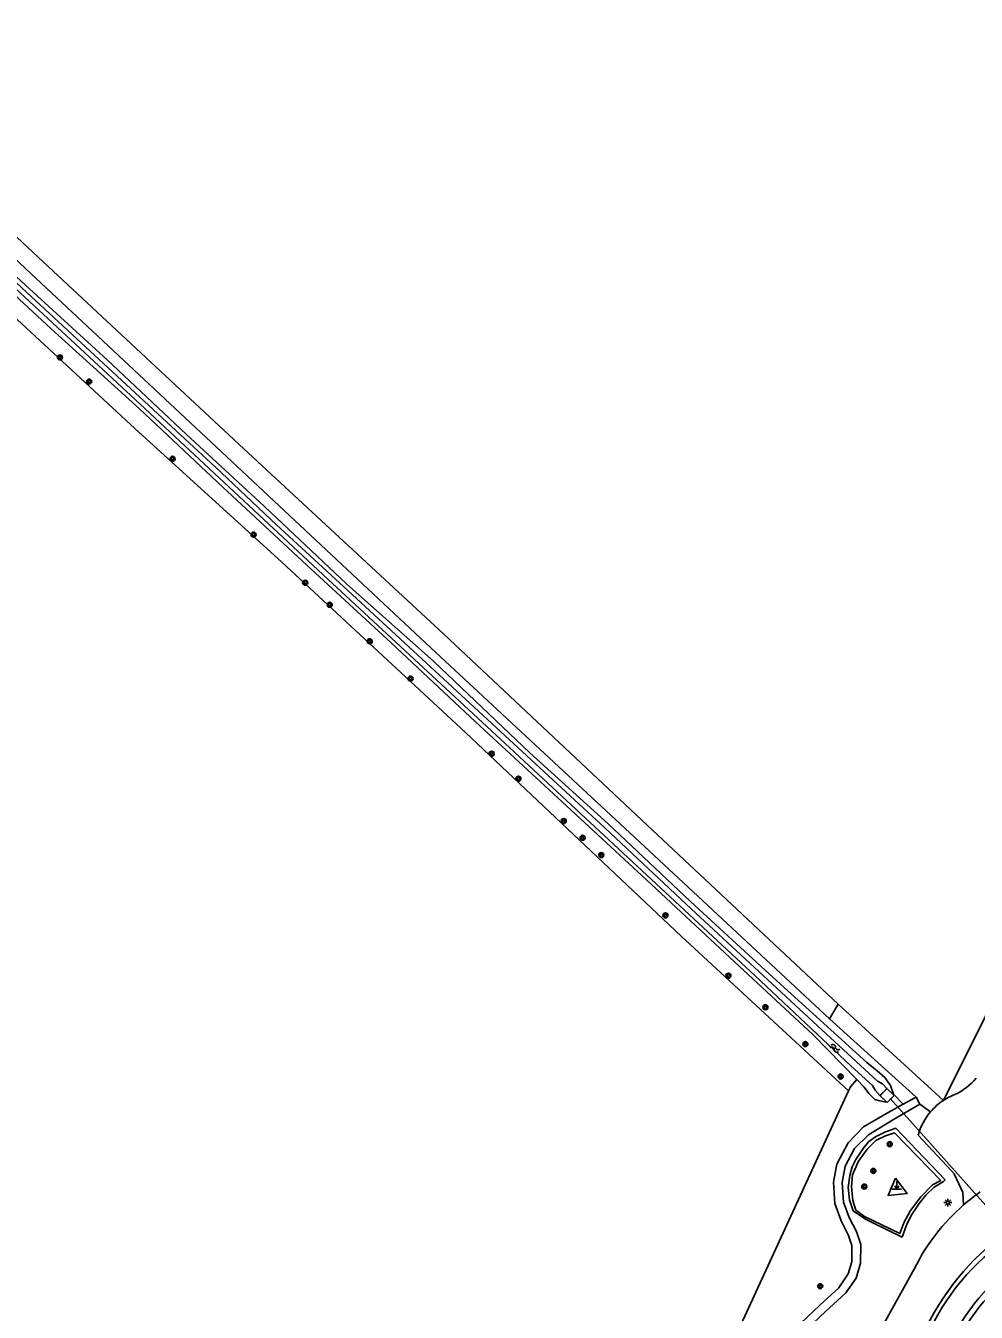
# Model space of a CAD drawing. Extents: x 135990 to 139000, y 393500 to 396000.
# Drawn here: x 136987.7 to 137138.6, y 395199.8 to 395404.1 of the extents above; entities that cross this region are included whole.
import ezdxf

# ---------------------------------------------------------------- set-up
doc = ezdxf.new("R2010")
doc.units = 0
for name, color, linetype in [('gg-afsc-faunaraster', 7, 'Continuous'), ('gg-afsc-lijn haag', 7, 'Continuous'), ('gg-knt-onverhard', 7, 'Continuous'), ('gg-knt-verharding', 7, 'Continuous'), ('gg-kntw-bovenkant insteek waterloop', 7, 'Continuous'), ('gg-kwrk-duiker nz buis', 7, 'Continuous'), ('gg-kwrk-uitstroombak niveau min 01', 7, 'Continuous'), ('gt-grn-groengrens', 7, 'Continuous'), ('gt-symb-boom', 7, 'Continuous'), ('gt-symb-lichtmast', 7, 'Continuous'), ('gt-symb-markant object', 7, 'Continuous'), ('gt-symb-watersymbool', 7, 'Continuous'), ('gx-grn-maaiveld', 7, 'Continuous')]:
    doc.layers.add(name, color=color, linetype=linetype)

# ---------------------------------------------------------------- blocks, each defined once
blk = doc.blocks.new('gt0-BOOM')
at = {"layer": 'gt-symb-boom'}
for radius in [0.4, 0.2]:
    blk.add_circle((0, 0), radius, dxfattribs=at)
blk = doc.blocks.new('gt0-WA')
at = {"layer": 'gt-symb-watersymbool'}
for centre, start, end in [((-0.32, 0.02), 28.0725, 151.9275), ((0.43, 0.42), 208.0725, 331.9275), ((-0.32, -0.43), 28.0725, 151.9275), ((0.43, -0.03), 208.0725, 331.9275)]:
    blk.add_arc(centre, 0.425, start, end, dxfattribs=at)
blk = doc.blocks.new('gt0-LMAST')
at = {"layer": 'gt-symb-lichtmast'}
for p, q in [((-0.18, 0.17), (-0.45, 0.44)), ((-0.01, 0.25), (-0.01, 0.62)), ((0.17, 0.17), (0.44, 0.44)), ((-0.26, 0), (-0.63, 0)), ((-0.18, -0.18), (-0.45, -0.45)), ((-0.01, -0.25), (-0.01, -0.63)), ((0.44, -0.45), (0.17, -0.18)), ((0.24, 0), (0.62, 0))]:
    blk.add_line(p, q, dxfattribs=at)
blk.add_circle((-0.01, 0), 0.25, dxfattribs=at)
blk = doc.blocks.new('gt0-MARKOB')
at = {"layer": 'gt-symb-markant object'}
for p, q in [((-0.75, 0), (0.75, 0)), ((0, 0), (-0.3, 0.52)), ((0, 0), (0, 1.2)), ((0, 0), (0.3, 0.52))]:
    blk.add_line(p, q, dxfattribs=at)

msp = doc.modelspace()

# ---------------------------------------------------------------- linework, layer by layer
at = {"layer": 'gg-afsc-faunaraster'}
for p, q in [((137118.306, 395234.953), (137118.594, 395235.578)), ((137077.671, 395146.654), (137118.306, 395234.953))]:
    msp.add_line(p, q, dxfattribs=at)
at = {"layer": 'gg-afsc-lijn haag'}
msp.add_line((137119.033, 395215.879), (137119.293, 395215.704), dxfattribs=at)
at = {"layer": 'gg-knt-onverhard'}
msp.add_line((137131.34, 395231.648), (137129.627, 395232.818), dxfattribs=at)
for points in [[(137116.678, 395248.743), (137085.413, 395278.01), (137054.059, 395307.449), (137022.29, 395336.919), (136990.423, 395366.602), (136950.357, 395404.082), (136947.286, 395401.728)], [(136951.976, 395397.522), (136954.14, 395396.964), (136988.474, 395364.725), (137020.395, 395334.899), (137051.983, 395305.299), (137083.583, 395275.915), (137115.309, 395246.367)]]:
    msp.add_lwpolyline(points, dxfattribs=at)
at = {"layer": 'gg-knt-verharding'}
for p, q in [((137115.309, 395246.367), (137116.678, 395248.743)), ((137116.678, 395248.743), (137133.367, 395233.429)), ((137129.021, 395233.953), (137115.309, 395246.367)), ((137126.962, 395232.816), (137129.021, 395233.953)), ((137129.021, 395233.953), (137129.627, 395232.818))]:
    msp.add_line(p, q, dxfattribs=at)
for points in [[(137082.836, 395144.079), (137085.086, 395147.913), (137086.917, 395151.667), (137091.417, 395161.06), (137096.036, 395171.172), (137100.409, 395181.355), (137104.168, 395189.954), (137106.877, 395194.019), (137110.666, 395197.999), (137113.74, 395200.904), (137116.769, 395203.689), (137118.266, 395205.926), (137118.833, 395207.796), (137118.812, 395210.375), (137118.318, 395211.966), (137117.136, 395214.328), (137116.13, 395217.073), (137115.904, 395220.443), (137116.444, 395223.298), (137118.244, 395226.691), (137120.705, 395229.218), (137124.717, 395231.576), (137126.962, 395232.816)], [(137129.627, 395232.818), (137125.424, 395230.429), (137121.494, 395227.972), (137119.241, 395225.817), (137117.77, 395223.019), (137117.295, 395220.41), (137117.515, 395217.3), (137118.414, 395214.859), (137119.549, 395212.629), (137120.241, 395210.558), (137120.225, 395207.618), (137119.498, 395205.212), (137117.87, 395202.861), (137114.604, 395199.858), (137111.666, 395197.108), (137107.851, 395193.112), (137105.305, 395189.263), (137101.605, 395180.703), (137097.225, 395170.726), (137092.557, 395160.466), (137088.097, 395151.207), (137084.373, 395143.667)], [(137129.37, 395227.917), (137134.659, 395222.259), (137135.073, 395221.763), (137135.831, 395220.202), (137136.462, 395218.8), (137136.568, 395216.833)], [(137125.79, 395221.101), (137124.58, 395218.32), (137127.59, 395218.652), (137125.79, 395221.101)], [(137094.994, 395138.386), (137115.233, 395180.488), (137123.629, 395197.49), (137128.763, 395206.722)]]:
    msp.add_lwpolyline(points, dxfattribs=at)
for centre, radius, start, end in [((137130.487, 395244.071), 10.789, 295.76057, 318.66396), ((137138.604, 395225.425), 9.565, 123.19521, 139.41236), ((137138.583, 395225.46), 9.524, 110.95886, 123.20539), ((137138.605, 395225.426), 9.565, 139.42447, 164.90666), ((137157.729, 395192.392), 32.329, 124.90522, 130.88645), ((137157.678, 395192.469), 32.237, 130.90791, 153.76072), ((137167.328, 395179.452), 40.821, 127.69581, 157.70676), ((137162.934, 395182.435), 34.84, 125.08004, 159.57378), ((137165.093, 395180.194), 34.027, 126.03715, 158.00048)]:
    msp.add_arc(centre, radius, start, end, dxfattribs=at)
at = {"layer": 'gg-kntw-bovenkant insteek waterloop'}
msp.add_arc((137165.989, 395179.252), 34.367, 126.18655, 157.256, dxfattribs=at)
at = {"layer": 'gg-kwrk-duiker nz buis'}
msp.add_line((137147.923, 395207.969), (137124.904, 395233.753), dxfattribs=at)
at = {"layer": 'gg-kwrk-uitstroombak niveau min 01'}
for p, q in [((137124.26, 395235.189), (137123.427, 395234.35)), ((137124.422, 395233.11), (137125.535, 395234.232))]:
    msp.add_line(p, q, dxfattribs=at)
for points in [[(137124.422, 395233.11), (137123.3, 395234.222), (137123.427, 395234.35)], [(137124.26, 395235.189), (137124.413, 395235.344), (137125.535, 395234.232)]]:
    msp.add_lwpolyline(points, dxfattribs=at)
at = {"layer": 'gt-grn-groengrens'}
msp.add_line((137122.052, 395214.048), (137126.798, 395211.739), dxfattribs=at)
for points in [[(137123, 395227.887), (137122.726, 395227.76), (137121.527, 395226.936), (137120.614, 395225.826), (137119.445, 395224.075), (137118.884, 395222.901), (137118.497, 395221.518), (137118.271, 395219.62), (137118.467, 395217.669), (137119.033, 395215.879), (137120.977, 395214.571), (137122.052, 395214.048)], [(137126.447, 395212.306), (137127.101, 395214.025), (137128.148, 395215.978), (137129.775, 395218.152), (137131.616, 395220.059), (137132.959, 395220.731), (137125.614, 395228.263), (137124.182, 395227.806), (137122.615, 395227.054), (137121.246, 395225.702), (137119.884, 395223.784), (137118.944, 395221.606), (137118.772, 395219.756), (137119.003, 395217.566), (137119.441, 395216.03), (137120.836, 395215.026), (137126.447, 395212.306)], [(137126.798, 395211.739), (137127.571, 395213.808), (137128.354, 395215.312), (137129.514, 395217.072), (137130.561, 395218.371), (137131.886, 395219.679), (137133.36, 395220.544), (137133.633, 395220.803), (137130.254, 395224.361), (137125.838, 395229.012), (137124.055, 395228.376), (137123, 395227.887)]]:
    msp.add_lwpolyline(points, dxfattribs=at)
at = {"layer": 'gx-grn-maaiveld'}
for p, q in [((137119.634, 395236.739), (137118.594, 395235.578)), ((137124.405, 395235.342), (137123.304, 395234.171)), ((137123.304, 395234.171), (137124.3, 395233.25)), ((137125.382, 395234.381), (137124.405, 395235.342)), ((137125.382, 395234.381), (137125.425, 395234.427)), ((137125.425, 395234.427), (137126.962, 395232.816))]:
    msp.add_line(p, q, dxfattribs=at)
for points in [[(136937.203, 395401.196), (136938.433, 395399.782), (136946.15, 395394.581), (136966.833, 395375.442), (137005.009, 395340.126), (137028.325, 395318.911), (137057.514, 395291.874), (137091.753, 395259.531), (137118.306, 395234.953)], [(136949.692, 395395.046), (136949.531, 395395.907), (136949.957, 395396.604), (136950.985, 395396.706), (136951.893, 395395.751), (136953.091, 395394.998), (136962.148, 395386.942), (136974.606, 395374.917), (136987.637, 395362.884), (137000.577, 395351.017), (137013.148, 395339.212), (137025.559, 395327.751), (137038.617, 395315.439), (137052.466, 395303.146), (137067.692, 395288.633), (137080.132, 395277.378), (137093.233, 395264.999), (137105.753, 395253.484), (137118.961, 395241.532), (137121.192, 395239.479), (137122.843, 395238.155), (137124.044, 395237.07), (137124.973, 395235.824), (137125.425, 395234.427)], [(136949.692, 395395.046), (136950.517, 395394.36), (136963.627, 395381.843), (136977.196, 395369.324), (136991.642, 395356.003), (137005.703, 395343.266), (137018.947, 395330.828), (137032.303, 395318.414), (137045.702, 395306.083), (137059.1, 395293.54), (137072.84, 395280.865), (137086.23, 395268.477), (137099.434, 395256.151), (137112.659, 395243.903), (137119.634, 395236.739)], [(137124.405, 395235.342), (137123.685, 395236.073), (137122.89, 395236.495), (137113.374, 395245.267), (137093.312, 395263.841), (137079.648, 395276.658), (137038.83, 395314.393), (137027.476, 395324.831), (137017.744, 395334.025), (137012.909, 395338.5), (136987.832, 395361.71), (136961.933, 395385.925), (136950.859, 395396.037), (136950.198, 395395.316), (136961.783, 395384.813), (137005.839, 395343.973), (137035.65, 395316.205), (137063.057, 395290.782), (137103.506, 395253.217), (137118.682, 395238.913), (137122.106, 395235.786), (137122.513, 395235.081), (137123.304, 395234.171)], [(137133.367, 395233.429), (137140.052, 395246.83), (137148.762, 395264.993), (137161.242, 395291.759), (137175.316, 395321.712), (137186.575, 395346.142), (137193.452, 395361.729), (137198.69, 395372.696), (137259.306, 395382.946), (137274.89, 395385.662), (137286.479, 395354.944), (137288.987, 395347.292), (137287.427, 395345.823), (137287.177, 395344.907)], [(137124.3, 395233.25), (137124.217, 395233.169), (137123.289, 395233.354), (137122.488, 395233.588), (137121.556, 395234.522), (137120.813, 395235.528), (137119.634, 395236.739)], [(137125.382, 395234.381), (137125.541, 395234.225), (137124.438, 395233.122), (137124.3, 395233.25)]]:
    msp.add_lwpolyline(points, dxfattribs=at)

# ---------------------------------------------------------------- block references
at = {"layer": 'gt-symb-boom'}
for p in [(136993.09, 395351.422), (136997.738, 395347.587), (137010.977, 395335.309), (137023.837, 395323.279), (137032.035, 395315.637), (137035.936, 395312.136), (137042.28, 395306.346), (137048.765, 395300.42), (137061.628, 395288.484), (137065.897, 395284.51), (137073.092, 395277.802), (137076.077, 395275.136), (137079.053, 395272.394), (137089.239, 395262.818), (137099.236, 395253.23), (137105.114, 395248.22), (137111.453, 395242.374), (137117.05, 395237.236), (137124.851, 395226.49), (137122.249, 395222.25), (137120.803, 395219.758), (137113.808, 395203.935)]:
    msp.add_blockref('gt0-BOOM', p, dxfattribs=at)
at = {"layer": 'gt-symb-lichtmast'}
msp.add_blockref('gt0-LMAST', (137134.089, 395217.21), dxfattribs=at)
at = {"layer": 'gt-symb-markant object'}
msp.add_blockref('gt0-MARKOB', (137125.983, 395219.351), dxfattribs=at)
at = {"layer": 'gt-symb-watersymbool', "rotation": -27.0006547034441}
msp.add_blockref('gt0-WA', (137116.084, 395241.723), dxfattribs=at)

doc.saveas('drawing.dxf')
